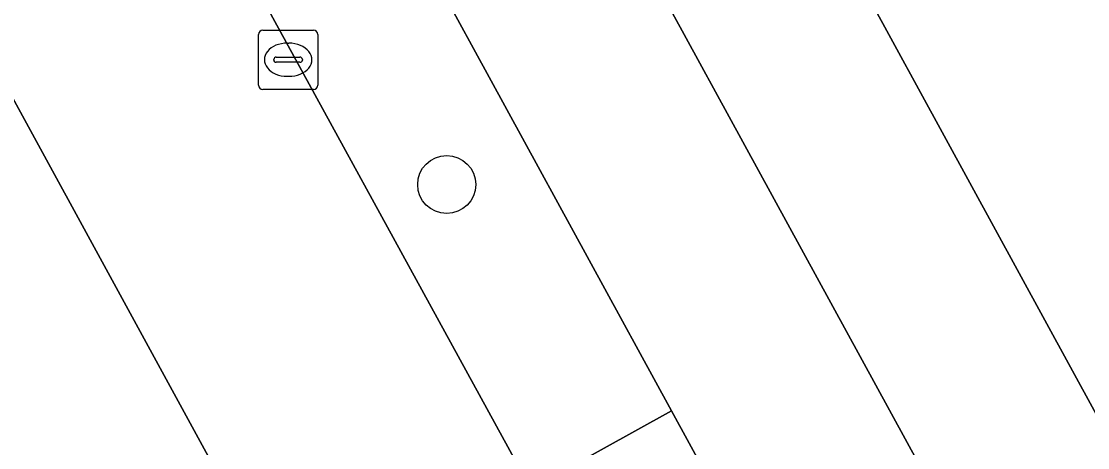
# Model space of a CAD drawing. Extents: x 161087 to 161926, y 382572 to 383873.
# Drawn here: x 161494.93 to 161512.92, y 383414.31 to 383421.49 of the extents above; entities that cross this region are included whole.
import ezdxf

# ---------------------------------------------------------------- set-up
doc = ezdxf.new("R2010")
doc.units = 0
for name, color, linetype in [('IMGEO_Berm_open', 7, 'Continuous'), ('IMGEO_Boom', 7, 'Continuous'), ('IMGEO_Erf', 7, 'Continuous'), ('IMGEO_Fietspad_gesloten', 7, 'Continuous'), ('IMGEO_Groenvoorziening', 7, 'Continuous'), ('IMGEO_Kolk', 7, 'Continuous'), ('IMGEO_OVBaan_gesloten', 7, 'Continuous'), ('IMGEO_Rijbaan_lokaal_gesloten', 7, 'Continuous'), ('IMGEO_Voetpad_open', 7, 'Continuous')]:
    doc.layers.add(name, color=color, linetype=linetype)

msp = doc.modelspace()

# ---------------------------------------------------------------- linework, layer by layer
at = {"layer": 'IMGEO_Berm_open'}
msp.add_lwpolyline([(161505.899, 383414.93), (161503.524, 383413.612), (161503.535, 383413.591), (161508.341, 383404.795), (161510.722, 383406.107)], close=True, dxfattribs=at)
at = {"layer": 'IMGEO_Boom'}
msp.add_circle((161502.107, 383418.743), 0.489, dxfattribs=at)
at = {"layer": 'IMGEO_Erf'}
msp.add_arc((161483.082, 383410.827), 11.938, 4.8741, 50.2804, dxfattribs=at)
at = {"layer": 'IMGEO_Fietspad_gesloten'}
for points in [[(161560.95, 383310.401), (161555.169, 383320.567), (161545.784, 383337.077), (161533.815, 383358.36), (161518.57, 383386.074), (161518.533, 383386.141), (161508.341, 383404.795), (161503.535, 383413.591), (161503.524, 383413.612), (161497.855, 383423.967), (161487.632, 383442.713)], [(161483.376, 383441.137), (161487.783, 383433.046), (161493.934, 383421.754), (161514.754, 383383.636), (161519.252, 383375.416), (161519.914, 383374.197)]]:
    msp.add_lwpolyline(points, dxfattribs=at)
at = {"layer": 'IMGEO_Groenvoorziening'}
msp.add_lwpolyline([(161500.344, 383425.094), (161500.135, 383424.98), (161500.028, 383425.176), (161499.053, 383424.641), (161497.855, 383423.967), (161503.524, 383413.612), (161505.899, 383414.93)], close=True, dxfattribs=at)
at = {"layer": 'IMGEO_Kolk'}
for p, q in [((161499.007, 383421.346), (161499.859, 383421.346)), ((161498.932, 383420.42), (161498.932, 383421.272)), ((161499.42, 383421.126), (161499.445, 383421.126)), ((161499.933, 383421.272), (161499.933, 383420.42)), ((161499.191, 383420.84), (161499.191, 383420.852)), ((161499.629, 383420.803), (161499.231, 383420.803)), ((161499.234, 383420.889), (161499.632, 383420.889)), ((161499.675, 383420.852), (161499.675, 383420.84)), ((161499.443, 383420.566), (161499.418, 383420.566)), ((161499.859, 383420.346), (161499.007, 383420.346))]:
    msp.add_line(p, q, dxfattribs=at)
for points in [[(161499.007, 383421.346), (161499.859, 383421.346)], [(161498.932, 383420.42), (161498.932, 383421.272)], [(161499.933, 383421.272), (161499.933, 383420.42)], [(161499.859, 383420.346), (161499.007, 383420.346)]]:
    msp.add_lwpolyline(points, dxfattribs=at)
for centre, radius, start, end in [((161499.009, 383421.27), 0.0765, 91.552, 178.448), ((161499.009, 383421.27), 0.0765, 91.552, 178.448), ((161499.857, 383421.27), 0.0765, 1.552, 88.448), ((161499.857, 383421.27), 0.0765, 1.552, 88.448), ((161499.231, 383420.849), 0.0403, 85.8775, 175.7526), ((161499.228, 383420.839), 0.0366, 178.938, 274.7102), ((161499.632, 383420.846), 0.043, 264.8664, 352.4533), ((161499.636, 383420.851), 0.0386, 1.7309, 96.639), ((161499.009, 383420.422), 0.0765, 181.552, 268.448), ((161499.009, 383420.422), 0.0765, 181.552, 268.448), ((161499.857, 383420.422), 0.0765, 271.552, 358.448), ((161499.857, 383420.422), 0.0765, 271.552, 358.448)]:
    msp.add_arc(centre, radius, start, end, dxfattribs=at)
for centre, major_axis, ratio, start_param, end_param in [((161499.419, 383420.846), (-0.387, 0.002), 0.722429, 4.712389, 7.853982), ((161499.444, 383420.846), (-0.39, 0.002), 0.717154, 1.570796, 4.712389)]:
    msp.add_ellipse(centre, major_axis=major_axis, ratio=ratio, start_param=start_param, end_param=end_param, dxfattribs=at)
at = {"layer": 'IMGEO_OVBaan_gesloten'}
msp.add_lwpolyline([(161503.178, 383426.642), (161500.344, 383425.094), (161505.899, 383414.93), (161510.722, 383406.107), (161520.8, 383387.668), (161520.813, 383387.643), (161523.657, 383389.194)], close=True, dxfattribs=at)
at = {"layer": 'IMGEO_Rijbaan_lokaal_gesloten'}
msp.add_lwpolyline([(161513.893, 383413.351), (161505.835, 383428.094), (161503.178, 383426.642), (161523.657, 383389.194), (161526.306, 383390.639)], close=True, dxfattribs=at)
at = {"layer": 'IMGEO_Voetpad_open'}
for points in [[(161498.477, 383445.174), (161501.194, 383440.172), (161499.894, 383439.487), (161499.792, 383439.685), (161499.589, 383439.572), (161505.835, 383428.094), (161513.893, 383413.351), (161516.238, 383414.629), (161528.803, 383391.714), (161526.615, 383390.56), (161526.514, 383390.753), (161526.306, 383390.639), (161541.756, 383362.436), (161550.864, 383346.278), (161553.532, 383341.596), (161555.931, 383342.902), (161576.085, 383307.436), (161574.074, 383306.308), (161573.964, 383306.503), (161573.605, 383306.298), (161579.987, 383295.136), (161582.347, 383296.475), (161586.534, 383289.192), (161595.511, 383273.356)], [(161519.914, 383374.197), (161519.252, 383375.416), (161514.754, 383383.636), (161493.934, 383421.754), (161487.783, 383433.046), (161485.664, 383431.857), (161479.156, 383443.432), (161480.221, 383444.072), (161481.304, 383444.723)]]:
    msp.add_lwpolyline(points, dxfattribs=at)
msp.add_arc((161483.082, 383410.827), 11.938, 4.8741, 50.2804, dxfattribs=at)

doc.saveas('drawing.dxf')
